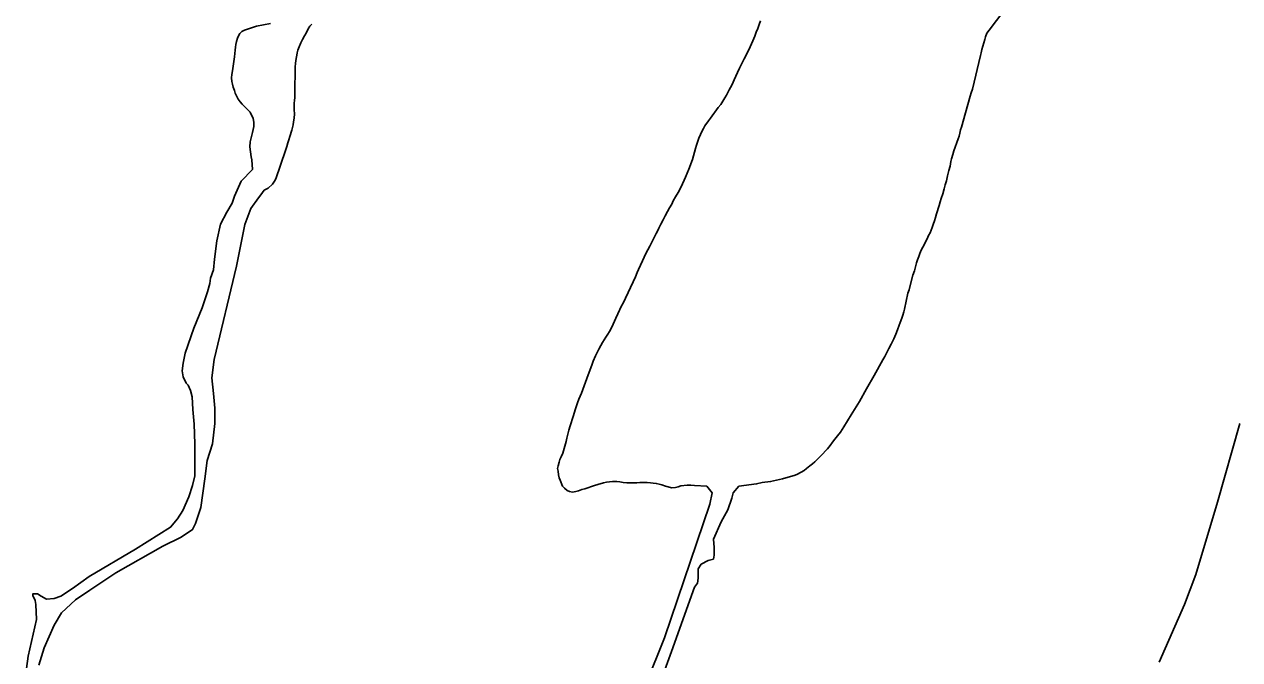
# Model space of a CAD drawing. Extents: x 3172297 to 3210190, y 958463 to 983887.
# Drawn here: x 3206458 to 3207854, y 976501 to 977230 of the extents above; entities that cross this region are included whole.
import ezdxf

# ---------------------------------------------------------------- set-up
doc = ezdxf.new("R2010")
doc.units = 0
doc.layers.add('V-ROAD-CNTR', color=7, linetype='Continuous')
doc.layers.add('V-TOPO-SHOR', color=7, linetype='Continuous')

msp = doc.modelspace()

# ---------------------------------------------------------------- linework, layer by layer
at = {"layer": 'V-ROAD-CNTR'}
msp.add_lwpolyline([(3207761.7, 976498.3), (3207790.6, 976564.6), (3207803.7, 976599), (3207828.5, 976681.8), (3207854, 976772.2)], dxfattribs=at)
at = {"layer": 'V-TOPO-SHOR'}
for points in [[(3207221.5, 977064.3), (3207225.5, 977075.2), (3207229.2, 977087.8), (3207230.2, 977091.8), (3207231.5, 977095.3), (3207233.1, 977099.6), (3207234.9, 977104), (3207236.7, 977108), (3207238.2, 977110.9), (3207240, 977113.9), (3207243.9, 977119.7), (3207246.2, 977122.8), (3207255.3, 977135), (3207258.1, 977138.3), (3207260.5, 977142), (3207262.7, 977145.9), (3207264.7, 977149), (3207267.8, 977155.1), (3207269.3, 977157.9), (3207271.1, 977161.4), (3207273.7, 977166.7), (3207275.5, 977170.8), (3207277.5, 977175.2), (3207279.7, 977180), (3207282.3, 977185.4), (3207285, 977190.6), (3207290.4, 977201.2), (3207295, 977211.6), (3207297.1, 977216.8), (3207298.8, 977221.2), (3207300.5, 977225.6), (3207302.3, 977230.2), (3207303.8, 977234.2)], [(3207583.2, 977246), (3207566.3, 977223.8), (3207563.8, 977220.1), (3207562.3, 977216.1), (3207561.2, 977212.9), (3207558.9, 977205.4), (3207557.9, 977201.5), (3207557.1, 977197.8), (3207556.5, 977194.7), (3207547.2, 977156.1), (3207545.8, 977151.9), (3207544.6, 977147.8), (3207539.1, 977128.9), (3207534.4, 977112.5), (3207533.5, 977109.3), (3207532.6, 977105.6), (3207531.7, 977102.2), (3207530.8, 977099), (3207525.8, 977085.1), (3207524.6, 977080.8), (3207523.2, 977076.1), (3207522.4, 977073), (3207521.4, 977067.4), (3207520, 977062.5), (3207518.5, 977056.3), (3207517.3, 977050.9)], [(3206720.6, 977063.6), (3206719.6, 977075), (3206719, 977078.1), (3206717.5, 977089.8), (3206717.8, 977095.5), (3206719.1, 977101.5), (3206720.4, 977106.1), (3206721.1, 977109.5), (3206721.8, 977113), (3206721.8, 977117.9), (3206721.3, 977122.2), (3206717.6, 977129.4), (3206715.3, 977132), (3206713, 977134.2), (3206710.7, 977136.3), (3206708.6, 977138.6), (3206706.1, 977141.6), (3206704, 977144.6), (3206702, 977148.4), (3206700.7, 977151.4), (3206699.7, 977154.3), (3206698.3, 977158.3), (3206697.5, 977161.5), (3206696.8, 977164.8), (3206696.4, 977168.8), (3206696.6, 977172.6), (3206697.3, 977177), (3206698.2, 977182.3), (3206699.1, 977187.8), (3206699.7, 977193.2), (3206700.3, 977196.9), (3206700.5, 977200.7), (3206700.8, 977204.3), (3206701.4, 977207.4), (3206701.9, 977210.6), (3206703.1, 977214.3), (3206704.2, 977217.2), (3206705.7, 977220), (3206708, 977222.1), (3206711.3, 977223.7), (3206724.9, 977228.4), (3206741, 977231.2)], [(3206788.4, 977230.7), (3206786.2, 977228.4), (3206784.2, 977225.3), (3206781.9, 977220.3), (3206780.3, 977217.3), (3206777.9, 977212.9), (3206775.9, 977209.1), (3206774, 977204.4), (3206772.6, 977200.9), (3206771.8, 977197.8), (3206771.2, 977194.8), (3206770.5, 977191.1), (3206769.9, 977185.9), (3206769.6, 977181.2), (3206769.3, 977176.8), (3206769.3, 977172.4), (3206769.3, 977168.1), (3206769.1, 977164.4), (3206769.1, 977160.7), (3206769.2, 977157.5), (3206769.2, 977154.1), (3206769, 977150.9), (3206768.9, 977146.5), (3206768.7, 977142.9), (3206768.4, 977139.7), (3206768.4, 977136.2), (3206768.4, 977132.1), (3206768.5, 977127.6), (3206768.3, 977122.5), (3206767.7, 977118.6), (3206767.2, 977114.9), (3206766.5, 977111.8), (3206765.6, 977108.8), (3206763.3, 977101.8), (3206762.1, 977097.8), (3206761.1, 977094.2), (3206759.9, 977090.1), (3206758.2, 977085.5), (3206747.1, 977053.2), (3206745.7, 977050.3), (3206743.5, 977047.1), (3206738.5, 977042.2), (3206734, 977040)], [(3206720.6, 977063.6), (3206707.5, 977050.5), (3206699.6, 977033.1), (3206697, 977025.3), (3206690.8, 977014.8), (3206683.8, 977000.9), (3206679.4, 976981.7), (3206676.7, 976960.8), (3206675.8, 976948.6), (3206672.3, 976939), (3206671.4, 976932.9), (3206668.8, 976923.3), (3206662.7, 976905), (3206653, 976881.5), (3206643.3, 976852.8), (3206640.7, 976841.4), (3206639.8, 976832.7), (3206640.7, 976825.7), (3206644.1, 976818.7), (3206646.7, 976816.1), (3206649.3, 976810), (3206651.1, 976803), (3206651.9, 976788.2), (3206653.6, 976771.6), (3206654.4, 976749), (3206654.4, 976735), (3206654.4, 976724.5), (3206654.3, 976712.3), (3206651.7, 976701), (3206647.3, 976687.9), (3206640.3, 976672.3), (3206634.2, 976662.7), (3206626.3, 976653.1), (3206586.1, 976627.9), (3206532.8, 976596.7), (3206513.6, 976582.7), (3206500.5, 976574.1), (3206492.7, 976571.5), (3206483.9, 976570.6), (3206477.8, 976574.1), (3206473.5, 976576.7), (3206468.3, 976576.8), (3206468.3, 976575), (3206470.9, 976568.9), (3206471.7, 976564.5), (3206472.5, 976547.1), (3206462.8, 976505.3), (3206458.4, 976471.3)], [(3207242.1, 976700.2), (3207228, 976701.1), (3207223.8, 976701.4), (3207219.5, 976701.5), (3207212.2, 976700.5), (3207209.1, 976699.5), (3207206, 976698.7), (3207201.9, 976698.5), (3207194.8, 976700.3), (3207190.5, 976701.8), (3207187.4, 976702.6), (3207184.1, 976703.5), (3207180.6, 976703.8), (3207177.3, 976704.3), (3207173.8, 976704.5), (3207169.5, 976704.5), (3207165.2, 976704.4), (3207161.7, 976704.1), (3207158.1, 976704), (3207150.1, 976704), (3207146.1, 976704.5), (3207142.2, 976705.1), (3207138.9, 976705.5), (3207133.7, 976705.6), (3207130.5, 976705.2), (3207126.8, 976704.8), (3207123.5, 976704.1), (3207117.1, 976702.4), (3207113, 976700.9), (3207101.9, 976697.2), (3207098.6, 976696.3), (3207094.9, 976695.1), (3207091.7, 976694.3), (3207087.7, 976693.6), (3207084.4, 976694.2), (3207081.6, 976695.4), (3207078.5, 976697.9), (3207076.5, 976700.2), (3207073.6, 976707), (3207072.7, 976710), (3207071.7, 976713.2), (3207071.3, 976717.5), (3207070.7, 976720.5), (3207071.5, 976723.7), (3207072.4, 976727.7), (3207073.4, 976730.8), (3207074.9, 976734), (3207076.6, 976738), (3207080.5, 976751.4), (3207081.3, 976755.4), (3207082.5, 976760), (3207083.8, 976764.4), (3207085.3, 976769.7), (3207088.6, 976780.4), (3207091.3, 976789.2), (3207093.5, 976795.9), (3207095.1, 976800.1), (3207098.1, 976806.9), (3207104.3, 976823.9), (3207110.5, 976840.5), (3207111.7, 976843.8), (3207114.1, 976849.7), (3207118.3, 976857.6), (3207120.6, 976861.9), (3207122.5, 976865.3), (3207124.3, 976868.2), (3207126.1, 976871.2), (3207128.4, 976874.7), (3207130.4, 976877.9), (3207133.1, 976882.8), (3207137.8, 976893.1), (3207139.9, 976898.1), (3207144.3, 976907.1), (3207146.1, 976910.4), (3207160.2, 976940.7), (3207162, 976945.6), (3207163.5, 976948.8), (3207165.8, 976954), (3207172.5, 976968.1), (3207174.3, 976971.4), (3207176.7, 976975.8), (3207178.5, 976979.5), (3207180.5, 976983.3), (3207182.4, 976987.3), (3207184.1, 976990.4), (3207185.7, 976993.6), (3207187.2, 976996.6), (3207189.3, 977001), (3207191.9, 977006), (3207194.4, 977010.7), (3207197.1, 977015.4), (3207199.4, 977019.8), (3207201.8, 977024.1), (3207203.6, 977027.6), (3207206.1, 977032.3), (3207209.1, 977037.3), (3207211.7, 977042.5), (3207214.2, 977047.4), (3207216.2, 977051.6), (3207217.5, 977054.9), (3207221.5, 977064.3)], [(3207517.3, 977050.9), (3207515.9, 977046), (3207514.7, 977041.4), (3207513.1, 977035.9), (3207511.3, 977030.5), (3207510, 977026.5), (3207508.8, 977022.5), (3207507.8, 977019.1), (3207506.9, 977016.2), (3207506, 977012.8), (3207504.7, 977008.5), (3207503.6, 977005), (3207502.2, 977000.7), (3207501, 976997), (3207499.8, 976994.2), (3207498.5, 976991), (3207496.8, 976987.9), (3207495, 976984.2), (3207493.1, 976980.9), (3207491.9, 976978.1), (3207490.1, 976974.8), (3207488.1, 976971.1), (3207486.8, 976967.5), (3207485.4, 976963.8), (3207484.2, 976960), (3207483, 976956.6), (3207482.1, 976953.5), (3207480.4, 976947.6), (3207478.7, 976942.3), (3207475.1, 976929.2), (3207474.3, 976925.6), (3207472.8, 976921.8), (3207469.1, 976903.5), (3207468.4, 976900.4), (3207467.3, 976896.7), (3207466.1, 976893), (3207464.3, 976888.1), (3207463.1, 976884.9), (3207461.1, 976879.7), (3207459.3, 976874.6), (3207456.7, 976869.4), (3207453.9, 976863.4), (3207451.2, 976858.2), (3207449.5, 976855.1), (3207447.9, 976852.2), (3207446.4, 976849.2), (3207444.1, 976845.4), (3207434.1, 976827.3), (3207425.4, 976812), (3207417.5, 976797.4), (3207407.7, 976782.1), (3207399.3, 976768.3), (3207395.5, 976762.2), (3207392.2, 976758.1), (3207389.2, 976754.4), (3207386.5, 976750.8), (3207383.7, 976746.9), (3207380.7, 976743.3), (3207373.2, 976735.2), (3207369.6, 976731.7), (3207366.2, 976728.4), (3207363.4, 976726.1), (3207360.3, 976723.5), (3207356.5, 976720.4), (3207354, 976718.3), (3207346.1, 976714), (3207343.6, 976713.1), (3207329.1, 976708.6), (3207315.3, 976705.5), (3207305.7, 976704.4), (3207299.2, 976702.9), (3207278.8, 976700.4)], [(3206475, 976494.8), (3206481.2, 976514.8), (3206492.6, 976540.9), (3206501.3, 976554.9), (3206517.1, 976569.7), (3206533.7, 976581), (3206563.4, 976600.9), (3206617.5, 976631.3), (3206638.5, 976641.7), (3206651.6, 976650.4), (3206655.1, 976657.4), (3206661.2, 976675.7), (3206665.7, 976708.8), (3206668.3, 976729.7), (3206674.5, 976748.9), (3206677.2, 976772.4), (3206677.2, 976789.9), (3206675.5, 976806.5), (3206673.8, 976824.8), (3206676.5, 976845.7), (3206702, 976952.9), (3206711.7, 977000.8), (3206718.7, 977019.1), (3206727.5, 977031.3), (3206730.1, 977034.8), (3206734, 977040)], [(3207242.1, 976700.2), (3207248.1, 976692.6), (3207245.5, 976679.5), (3207193.7, 976526.1), (3207172.6, 976473.9)], [(3207176.9, 976443.3), (3207201.5, 976510.4), (3207227.8, 976584.5), (3207231.3, 976588.8), (3207232.2, 976594.9), (3207232.2, 976605.4), (3207235.7, 976610.6), (3207243.6, 976615), (3207249.7, 976616.7), (3207250.6, 976621), (3207250.6, 976629.8), (3207249.7, 976639.4), (3207258.5, 976659.4), (3207266.4, 976673.3), (3207270.8, 976686.4), (3207272.5, 976692.5), (3207278.8, 976700.4)]]:
    msp.add_lwpolyline(points, dxfattribs=at)

doc.saveas('drawing.dxf')
